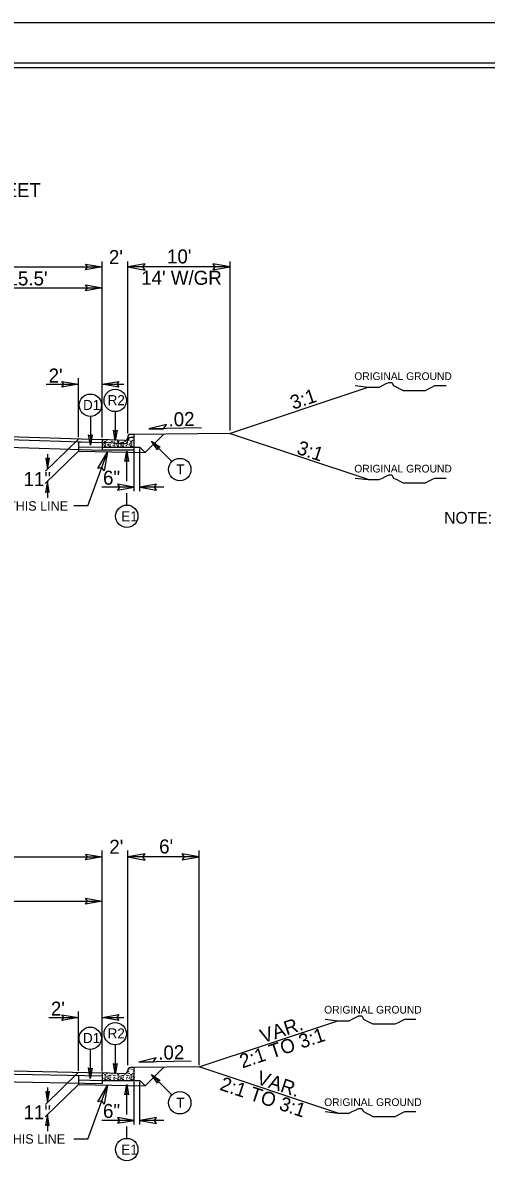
# Model space of a CAD drawing. Extents: x 957297 to 961629, y 830661 to 840840.
# Drawn here: x 959534 to 959792, y 835053 to 835688 of the extents above; entities that cross this region are included whole.
import ezdxf

# ---------------------------------------------------------------- set-up
doc = ezdxf.new("R2010")
doc.units = 0
for name, color, linetype in [('Old_Level_1', 7, 'Continuous'), ('Old_Level_11', 7, 'Continuous'), ('Old_Level_21', 7, 'Continuous'), ('Old_Level_3', 7, 'Continuous'), ('Prop Dimension Text', 7, 'Continuous'), ('Sheet Plot Border Inside CELL', 7, 'Continuous'), ('Sheet Plot Border Outside CELL', 7, 'Continuous'), ('Sheet Typical CELL', 7, 'Continuous'), ('Typical ID Circle CELL', 7, 'Continuous'), ('Typical Terminator CELL', 7, 'Continuous'), ('Typical Text ID Circle CELL', 7, 'Continuous')]:
    doc.layers.add(name, color=color, linetype=linetype)

msp = doc.modelspace()

# ---------------------------------------------------------------- linework, layer by layer
at = {"layer": 'Old_Level_1'}
for p, q in [((959577.94, 835457.33), (959577.94, 835555.12)), ((959592.24, 835459.55), (959592.24, 835555.12)), ((959649.2, 835461.21), (959649.2, 835555.12)), ((959297.55, 835552.17), (959577.94, 835552.17)), ((959649.2, 835552.17), (959592.24, 835552.17)), ((959437.72, 835540.57), (959577.94, 835540.57)), ((959546.73, 835486.84), (959564.8, 835486.84)), ((959564.8, 835457.37), (959564.8, 835490.29)), ((959578, 835486.84), (959590.11, 835486.84)), ((959648.83, 835459.51), (959726.02, 835485.24)), ((959437.72, 835460.52), (959577.94, 835456.13)), ((959648.83, 835459.51), (959595.74, 835458.98)), ((959633.27, 835462.56), (959604.05, 835461.97)), ((959726.02, 835433.78), (959648.83, 835459.51)), ((959437.72, 835458.8), (959577.94, 835454.4)), ((959437.72, 835454.52), (959577.88, 835450.13)), ((959564.82, 835456.39), (959546.35, 835438.46)), ((959564.8, 835454.81), (959564.8, 835449.57)), ((959564.8, 835454.81), (959577.94, 835454.4)), ((959590.33, 835453.79), (959577.94, 835454.4)), ((959577.94, 835454.4), (959577.94, 835450.29)), ((959595.43, 835457.25), (959593.96, 835457.25)), ((959595.74, 835453.69), (959595.74, 835456.95)), ((959595.74, 835450.29), (959595.74, 835453.69)), ((959602.01, 835448.81), (959612.34, 835459.14)), ((959564.8, 835449.57), (959546.32, 835431.64)), ((959547.56, 835448), (959547.56, 835439.64)), ((959564.8, 835452.12), (959577.94, 835451.85)), ((959564.8, 835449.57), (959602.01, 835448.81)), ((959569.99, 835419.21), (959580.97, 835449.24)), ((959577.94, 835450.29), (959595.74, 835450.29)), ((959595.74, 835451.85), (959599.04, 835451.78)), ((959595.74, 835427.29), (959595.74, 835451.05)), ((959599.04, 835451.78), (959602.01, 835448.81)), ((959599.04, 835427.29), (959599.04, 835451.05)), ((959547.5, 835432.82), (959547.49, 835423.59)), ((959595.74, 835429.59), (959577.72, 835429.59)), ((959612.38, 835429.59), (959599.04, 835429.59)), ((959569.99, 835419.21), (959562.27, 835419.21)), ((959577.94, 835104.44), (959577.94, 835227.43)), ((959592.24, 835107.83), (959592.24, 835227.43)), ((959632.06, 835107.83), (959632.06, 835227.43)), ((959297.55, 835223.8), (959577.94, 835223.8)), ((959632.06, 835223.8), (959592.24, 835223.8)), ((959437.72, 835199.24), (959577.94, 835199.24)), ((959564.8, 835104.68), (959564.8, 835137.87)), ((959548.26, 835134.42), (959564.8, 835134.42)), ((959578, 835134.42), (959590.11, 835134.42)), ((959632.06, 835106.92), (959709.25, 835132.65)), ((959437.72, 835106.54), (959577.94, 835103.71)), ((959437.72, 835104.82), (959577.94, 835101.98)), ((959437.72, 835104.82), (959577.94, 835101.98)), ((959564.82, 835103.97), (959546.35, 835086.05)), ((959632.06, 835106.92), (959595.74, 835106.56)), ((959627.54, 835110.14), (959598.33, 835109.55)), ((959602.01, 835096.4), (959612.34, 835106.72)), ((959709.25, 835081.19), (959632.06, 835106.92)), ((959437.72, 835100.54), (959577.94, 835097.71)), ((959564.8, 835102.25), (959564.8, 835097.15)), ((959564.8, 835099.7), (959577.94, 835099.43)), ((959577.94, 835101.98), (959577.94, 835097.71)), ((959595.74, 835099.43), (959599.04, 835099.37)), ((959595.74, 835074.88), (959595.74, 835098.63)), ((959599.04, 835099.37), (959602.01, 835096.4)), ((959599.04, 835074.88), (959599.04, 835098.63)), ((959564.8, 835097.15), (959546.32, 835079.22)), ((959547.56, 835095.58), (959547.56, 835087.22)), ((959564.8, 835097.15), (959602.01, 835096.4)), ((959569.99, 835066.79), (959580.97, 835096.82)), ((959547.5, 835080.4), (959547.49, 835071.18)), ((959595.74, 835077.17), (959577.72, 835077.17)), ((959612.38, 835077.17), (959599.04, 835077.17)), ((959569.99, 835066.79), (959562.27, 835066.79))]:
    msp.add_line(p, q, dxfattribs=at)
for centre, radius, start, end in [((959590.42, 835455.54), 1.76, 267.13759, 358.92665), ((959593.96, 835455.47), 1.78, 90, 178.92665), ((959595.43, 835456.94), 0.309, 0, 90)]:
    msp.add_arc(centre, radius, start, end, dxfattribs=at)
at = {"layer": 'Old_Level_11'}
for p, q in [((959613.79, 835464.39), (959604.05, 835461.97)), ((959604.05, 835461.97), (959612.06, 835462.13)), ((959612.06, 835462.13), (959613.79, 835464.39)), ((959608.06, 835111.97), (959598.33, 835109.55)), ((959606.33, 835109.71), (959608.06, 835111.97)), ((959598.33, 835109.55), (959606.33, 835109.71))]:
    msp.add_line(p, q, dxfattribs=at)
for points in [[(959601.84, 835553.82), (959592.24, 835552.17), (959601.9, 835550.45), (959600.67, 835552.17)], [(959639.59, 835550.51), (959649.2, 835552.17), (959639.54, 835553.88), (959640.76, 835552.17)], [(959649.07, 835539.05), (959649.2, 835539.08), (959649.07, 835539.1), (959649.08, 835539.08)], [(959575.63, 835439.94), (959580.97, 835449.24), (959579.09, 835438.61), (959577.79, 835440.52)], [(959601.84, 835225.45), (959592.24, 835223.8), (959601.9, 835222.08), (959600.67, 835223.8)], [(959622.45, 835222.14), (959632.06, 835223.8), (959622.4, 835225.51), (959623.62, 835223.8)], [(959575.63, 835087.52), (959580.97, 835096.82), (959579.09, 835086.2), (959577.79, 835088.1)]]:
    msp.add_lwpolyline(points, close=True, dxfattribs=at)
at = {"layer": 'Old_Level_21'}
for points in [[(959718.92, 835486.12), (959726.02, 835485.24), (959727.79, 835485.24), (959730.45, 835485.24), (959732.23, 835485.24), (959734, 835486.12), (959735.77, 835487.02), (959737.54, 835487.9), (959739.32, 835487.9), (959740.22, 835486.12), (959741.98, 835485.24), (959743.76, 835484.34), (959745.53, 835483.47), (959747.3, 835483.47), (959749.07, 835483.47), (959750.85, 835483.47), (959752.62, 835483.47), (959754.4, 835483.47), (959756.17, 835483.47), (959757.94, 835483.47), (959759.71, 835484.34), (959761.48, 835485.24), (959763.25, 835486.12), (959765.93, 835486.12), (959767.7, 835486.12), (959769.47, 835486.12)], [(959718.92, 835434.66), (959726.02, 835433.78), (959727.79, 835433.78), (959730.45, 835433.78), (959732.23, 835433.78), (959734, 835434.66), (959735.77, 835435.55), (959737.54, 835436.43), (959739.32, 835436.43), (959740.22, 835434.66), (959741.98, 835433.78), (959743.76, 835432.88), (959745.53, 835432.01), (959747.3, 835432.01), (959749.07, 835432.01), (959750.85, 835432.01), (959752.62, 835432.01), (959754.4, 835432.01), (959756.17, 835432.01), (959757.94, 835432.01), (959759.71, 835432.88), (959761.48, 835433.78), (959763.25, 835434.66), (959765.93, 835434.66), (959767.7, 835434.66), (959769.47, 835434.66)], [(959702.15, 835133.53), (959709.25, 835132.65), (959711.02, 835132.65), (959713.68, 835132.65), (959715.46, 835132.65), (959717.23, 835133.53), (959719.01, 835134.43), (959720.78, 835135.31), (959722.55, 835135.31), (959723.45, 835133.53), (959725.21, 835132.65), (959726.99, 835131.76), (959728.76, 835130.88), (959730.54, 835130.88), (959732.3, 835130.88), (959734.08, 835130.88), (959735.85, 835130.88), (959737.63, 835130.88), (959739.4, 835130.88), (959741.18, 835130.88), (959742.95, 835131.76), (959744.71, 835132.65), (959746.48, 835133.53), (959749.16, 835133.53), (959750.93, 835133.53), (959752.7, 835133.53)], [(959702.15, 835082.07), (959709.25, 835081.19), (959711.02, 835081.19), (959713.68, 835081.19), (959715.46, 835081.19), (959717.23, 835082.07), (959719.01, 835082.97), (959720.78, 835083.85), (959722.55, 835083.85), (959723.45, 835082.07), (959725.21, 835081.19), (959726.99, 835080.29), (959728.76, 835079.42), (959730.54, 835079.42), (959732.3, 835079.42), (959734.08, 835079.42), (959735.85, 835079.42), (959737.63, 835079.42), (959739.4, 835079.42), (959741.18, 835079.42), (959742.95, 835080.29), (959744.71, 835081.19), (959746.48, 835082.07), (959749.16, 835082.07), (959750.93, 835082.07), (959752.7, 835082.07)]]:
    msp.add_lwpolyline(points, dxfattribs=at)
at = {"layer": 'Old_Level_3'}
for p, q in [((959590.33, 835455.51), (959577.94, 835456.13)), ((959577.94, 835456.13), (959577.94, 835451.85)), ((959579.29, 835455.13), (959579.91, 835455.16)), ((959579.91, 835454.54), (959579.29, 835455.13)), ((959579.52, 835452.96), (959579.32, 835452.3)), ((959580.01, 835452.26), (959579.52, 835452.96)), ((959579.91, 835455.16), (959579.91, 835454.54)), ((959581.72, 835454.48), (959582.62, 835454.73)), ((959582.51, 835454.21), (959581.72, 835454.48)), ((959582.62, 835454.73), (959582.51, 835454.21)), ((959586.51, 835455.13), (959587.14, 835455.16)), ((959587.14, 835454.54), (959586.51, 835455.13)), ((959586.74, 835452.96), (959586.55, 835452.3)), ((959587.23, 835452.26), (959586.74, 835452.96)), ((959587.14, 835455.16), (959587.14, 835454.54)), ((959588.95, 835454.48), (959589.84, 835454.73)), ((959589.74, 835454.21), (959588.95, 835454.48)), ((959589.84, 835454.73), (959589.74, 835454.21)), ((959590.33, 835455.51), (959590.33, 835455.51)), ((959592.16, 835456.62), (959592, 835456.66)), ((959592.03, 835456.78), (959592.16, 835456.62)), ((959593.74, 835455.13), (959594.37, 835455.16)), ((959594.37, 835454.54), (959593.74, 835455.13)), ((959593.96, 835452.96), (959593.78, 835452.3)), ((959595.43, 835458.98), (959593.96, 835458.98)), ((959594.46, 835452.26), (959593.96, 835452.96)), ((959594.37, 835455.16), (959594.37, 835454.54)), ((959595.74, 835455.41), (959595.74, 835458.67)), ((959595.74, 835451.85), (959595.74, 835455.41)), ((959577.94, 835451.85), (959595.74, 835451.85)), ((959579.32, 835452.3), (959580.01, 835452.26)), ((959582.45, 835452.63), (959581.85, 835452.2)), ((959581.85, 835452.2), (959582.81, 835451.97)), ((959582.81, 835451.97), (959582.45, 835452.63)), ((959586.55, 835452.3), (959587.23, 835452.26)), ((959589.68, 835452.63), (959589.08, 835452.2)), ((959589.08, 835452.2), (959590.04, 835451.97)), ((959590.04, 835451.97), (959589.68, 835452.63)), ((959593.78, 835452.3), (959594.46, 835452.26)), ((959592.16, 835104.2), (959592, 835104.24)), ((959592.03, 835104.36), (959592.16, 835104.2)), ((959595.43, 835106.56), (959593.96, 835106.56)), ((959595.74, 835102.99), (959595.74, 835106.25)), ((959590.33, 835103.09), (959577.94, 835103.71)), ((959577.94, 835103.71), (959577.94, 835099.43)), ((959577.94, 835099.43), (959595.74, 835099.43)), ((959579.29, 835102.71), (959579.91, 835102.74)), ((959579.91, 835102.12), (959579.29, 835102.71)), ((959579.52, 835100.54), (959579.32, 835099.88)), ((959579.32, 835099.88), (959580.01, 835099.84)), ((959580.01, 835099.84), (959579.52, 835100.54)), ((959579.91, 835102.74), (959579.91, 835102.12)), ((959581.72, 835102.06), (959582.62, 835102.31)), ((959582.51, 835101.79), (959581.72, 835102.06)), ((959582.45, 835100.21), (959581.85, 835099.78)), ((959581.85, 835099.78), (959582.81, 835099.55)), ((959582.81, 835099.55), (959582.45, 835100.21)), ((959582.62, 835102.31), (959582.51, 835101.79)), ((959586.51, 835102.71), (959587.14, 835102.74)), ((959587.14, 835102.12), (959586.51, 835102.71)), ((959586.74, 835100.54), (959586.55, 835099.88)), ((959586.55, 835099.88), (959587.23, 835099.84)), ((959587.23, 835099.84), (959586.74, 835100.54)), ((959587.14, 835102.74), (959587.14, 835102.12)), ((959588.95, 835102.06), (959589.84, 835102.31)), ((959589.74, 835101.79), (959588.95, 835102.06)), ((959589.68, 835100.21), (959589.08, 835099.78)), ((959589.08, 835099.78), (959590.04, 835099.55)), ((959590.04, 835099.55), (959589.68, 835100.21)), ((959589.84, 835102.31), (959589.74, 835101.79)), ((959590.33, 835103.09), (959590.33, 835103.09)), ((959593.74, 835102.71), (959594.37, 835102.74)), ((959594.37, 835102.12), (959593.74, 835102.71)), ((959593.96, 835100.54), (959593.78, 835099.88)), ((959593.78, 835099.88), (959594.46, 835099.84)), ((959594.46, 835099.84), (959593.96, 835100.54)), ((959594.37, 835102.74), (959594.37, 835102.12)), ((959595.74, 835099.43), (959595.74, 835102.99))]:
    msp.add_line(p, q, dxfattribs=at)
for centre in [(959578.16, 835454.64), (959578.46, 835455.83), (959578.52, 835453.06), (959578.69, 835453.65), (959579.55, 835454.01), (959579.81, 835453.42), (959580.37, 835453.91), (959580.54, 835455.63), (959581, 835453.19), (959581.13, 835454.34), (959581.32, 835453.39), (959581.89, 835454.97), (959582.45, 835453.39), (959583.14, 835453.68), (959583.44, 835455.13), (959584.59, 835454.7), (959584.63, 835453.84), (959584.73, 835453.55), (959585.39, 835454.64), (959585.75, 835453.06), (959585.92, 835453.65), (959586.78, 835454.01), (959587.04, 835453.42), (959587.6, 835453.91), (959588.23, 835453.19), (959588.35, 835454.34), (959588.55, 835453.39), (959589.11, 835454.97), (959589.67, 835453.39), (959590.37, 835453.68), (959590.67, 835455.13), (959591.72, 835455.79), (959591.82, 835454.7), (959591.86, 835453.84), (959591.95, 835453.55), (959592.55, 835456.69), (959592.58, 835458.07), (959592.62, 835454.64), (959592.91, 835455.83), (959592.98, 835453.06), (959593.14, 835453.65), (959593.61, 835457.21), (959593.77, 835458.21), (959594, 835454.01), (959594.27, 835453.42), (959594.7, 835457.81), (959594.83, 835453.91), (959594.86, 835457.02), (959594.99, 835455.63), (959595.46, 835453.19), (959595.58, 835454.34), (959595.68, 835457.11), (959580.54, 835452.26), (959581.09, 835452), (959581.42, 835452.83), (959584.17, 835452.73), (959584.89, 835452.56), (959587.77, 835452.26), (959588.32, 835452), (959588.65, 835452.83), (959591.39, 835452.73), (959592.12, 835452.56), (959594.99, 835452.26), (959595.55, 835452), (959592.55, 835104.27), (959592.58, 835105.65), (959593.61, 835104.8), (959593.77, 835105.79), (959594.7, 835105.39), (959594.86, 835104.6), (959595.68, 835104.7), (959578.16, 835102.22), (959578.46, 835103.41), (959578.52, 835100.64), (959578.69, 835101.23), (959579.55, 835101.59), (959579.81, 835101), (959580.37, 835101.49), (959580.54, 835103.21), (959580.54, 835099.85), (959581, 835100.77), (959581.09, 835099.58), (959581.13, 835101.92), (959581.32, 835100.97), (959581.42, 835100.41), (959581.89, 835102.55), (959582.45, 835100.97), (959583.14, 835101.26), (959583.44, 835102.71), (959584.17, 835100.31), (959584.59, 835102.28), (959584.63, 835101.43), (959584.73, 835101.14), (959584.89, 835100.14), (959585.39, 835102.22), (959585.75, 835100.64), (959585.92, 835101.23), (959586.78, 835101.59), (959587.04, 835101), (959587.6, 835101.49), (959587.77, 835099.85), (959588.23, 835100.77), (959588.32, 835099.58), (959588.35, 835101.92), (959588.55, 835100.97), (959588.65, 835100.41), (959589.11, 835102.55), (959589.67, 835100.97), (959590.37, 835101.26), (959590.67, 835102.71), (959591.39, 835100.31), (959591.72, 835103.37), (959591.82, 835102.28), (959591.86, 835101.43), (959591.95, 835101.14), (959592.12, 835100.14), (959592.62, 835102.22), (959592.91, 835103.41), (959592.98, 835100.64), (959593.14, 835101.23), (959594, 835101.59), (959594.27, 835101), (959594.83, 835101.49), (959594.99, 835103.21), (959594.99, 835099.85), (959595.46, 835100.77), (959595.55, 835099.58), (959595.58, 835101.92)]:
    msp.add_circle(centre, 0.0464, dxfattribs=at)
for centre, radius, start, end in [((959584.5, 835455.79), 0.0464, 164.11986, 10.16263), ((959587.77, 835455.63), 0.0464, 162.06203, 12.22046), ((959590.42, 835457.27), 1.76, 267.13759, 358.92665), ((959593.96, 835457.2), 1.78, 90, 178.92665), ((959595.43, 835458.67), 0.309, 0, 90), ((959595.55, 835458.9), 0.0464, 169.65309, 280.34691), ((959595.78, 835453.39), 0.0464, 150.41728, 209.58273), ((959590.42, 835104.85), 1.76, 267.13759, 358.92665), ((959593.96, 835104.78), 1.78, 90, 178.92665), ((959595.43, 835106.25), 0.309, 0, 90), ((959595.55, 835106.48), 0.0464, 169.65309, 280.34691), ((959584.5, 835103.37), 0.0464, 164.11986, 10.16263), ((959587.77, 835103.21), 0.0464, 162.06203, 12.22046), ((959595.78, 835100.97), 0.0464, 150.41728, 209.58273)]:
    msp.add_arc(centre, radius, start, end, dxfattribs=at)
at = {"layer": 'Sheet Plot Border Inside CELL'}
msp.add_lwpolyline([(960390.3, 835665.58), (958723.8, 835665.58), (958723.8, 834610.48), (960390.3, 834610.48)], close=True, dxfattribs=at)
at = {"layer": 'Sheet Plot Border Outside CELL'}
msp.add_lwpolyline([(960394.8, 835688.03), (958710.8, 835688.03), (958710.8, 834588.03), (960394.8, 834588.03)], close=True, dxfattribs=at)
at = {"layer": 'Sheet Typical CELL'}
msp.add_lwpolyline([(960377.8, 835663.03), (958877.8, 835663.03), (958877.8, 834613.03), (960377.8, 834613.03)], close=True, dxfattribs=at)
at = {"layer": 'Typical ID Circle CELL'}
for p, q in [((959571.4, 835468.99), (959571.4, 835452.9)), ((959585.26, 835471.64), (959585.26, 835455.55)), ((959616.79, 835443.81), (959605.41, 835455.19)), ((959591.67, 835432.95), (959591.67, 835449.65)), ((959591.67, 835419.62), (959591.67, 835426.25)), ((959571.36, 835116.66), (959571.36, 835100.57)), ((959585.26, 835119.22), (959585.26, 835103.13)), ((959616.79, 835091.39), (959605.41, 835102.77)), ((959591.67, 835080.53), (959591.67, 835097.23)), ((959591.67, 835067.2), (959591.67, 835073.83))]:
    msp.add_line(p, q, dxfattribs=at)
for centre in [(959571.4, 835475.21), (959585.26, 835477.86), (959621.19, 835439.41), (959591.67, 835413.39), (959585.26, 835125.44), (959571.36, 835122.88), (959621.19, 835086.99), (959591.67, 835060.97)]:
    msp.add_circle(centre, 6.23, dxfattribs=at)
at = {"layer": 'Typical Terminator CELL'}
for points in [[(959568.72, 835553.76), (959577.94, 835552.17), (959568.66, 835550.53), (959569.84, 835552.17)], [(959568.72, 835542.16), (959577.94, 835540.57), (959568.66, 835538.93), (959569.84, 835540.57)], [(959555.57, 835488.43), (959564.8, 835486.84), (959555.52, 835485.2), (959556.7, 835486.84)], [(959587.22, 835485.25), (959578, 835486.84), (959587.27, 835488.48), (959586.09, 835486.84)], [(959586.26, 835461.31), (959585.26, 835455.55), (959584.24, 835461.35), (959585.26, 835460.61)], [(959572.39, 835458.66), (959571.4, 835452.9), (959570.37, 835458.7), (959571.4, 835457.96)], [(959608.79, 835450.41), (959605.41, 835455.19), (959610.24, 835451.81), (959608.99, 835451.61)], [(959590.68, 835443.89), (959591.67, 835449.65), (959592.7, 835443.85), (959591.67, 835444.59)], [(959546.52, 835445.71), (959547.56, 835439.64), (959548.64, 835445.74), (959547.56, 835444.96)], [(959548.54, 835426.75), (959547.5, 835432.82), (959546.42, 835426.72), (959547.49, 835427.49)], [(959586.52, 835428), (959595.74, 835429.59), (959586.47, 835431.23), (959587.65, 835429.59)], [(959608.26, 835431.18), (959599.04, 835429.59), (959608.32, 835427.95), (959607.14, 835429.59)], [(959568.72, 835225.39), (959577.94, 835223.8), (959568.66, 835222.16), (959569.84, 835223.8)], [(959568.72, 835200.83), (959577.94, 835199.24), (959568.66, 835197.6), (959569.84, 835199.24)], [(959555.57, 835136.01), (959564.8, 835134.42), (959555.52, 835132.78), (959556.7, 835134.42)], [(959587.22, 835132.83), (959578, 835134.42), (959587.27, 835136.06), (959586.09, 835134.42)], [(959572.35, 835106.33), (959571.36, 835100.57), (959570.33, 835106.36), (959571.36, 835105.63)], [(959586.26, 835108.9), (959585.26, 835103.13), (959584.24, 835108.93), (959585.26, 835108.19)], [(959608.79, 835097.99), (959605.41, 835102.77), (959610.24, 835099.39), (959608.99, 835099.19)], [(959546.52, 835093.29), (959547.56, 835087.22), (959548.64, 835093.32), (959547.56, 835092.55)], [(959590.68, 835091.47), (959591.67, 835097.23), (959592.7, 835091.44), (959591.67, 835092.17)], [(959548.54, 835074.33), (959547.5, 835080.4), (959546.42, 835074.3), (959547.49, 835075.07)], [(959586.52, 835075.58), (959595.74, 835077.17), (959586.47, 835078.81), (959587.65, 835077.17)], [(959608.26, 835078.76), (959599.04, 835077.17), (959608.32, 835075.53), (959607.14, 835077.17)]]:
    msp.add_lwpolyline(points, close=True, dxfattribs=at)

# ---------------------------------------------------------------- texts
at = {"layer": 'Old_Level_1'}
for s, height, p in [("VAR. 15' TO 15.5'", 7.8009, (959464.15, 835541.86)), ('GRADE TO THIS LINE', 5.2473, (959486.91, 835416.54)), ('NOTE: MILL AND MAINTAIN EXISTING C & G ALONG -Y2- STA. 11+63.00 TO 12+06.58 LT.', 6.5088, (959768.43, 835409.31)), ('GRADE TO THIS LINE', 5.2473, (959485.25, 835064.22))]:
    msp.add_text(s, height=height, dxfattribs=at).set_placement(p)
at = {"layer": 'Old_Level_11'}
for p in [(959534.18, 835430.19), (959534.18, 835077.78)]:
    msp.add_text('11"', height=7.801, dxfattribs=at).set_placement(p)
at = {"layer": 'Old_Level_21'}
for p in [(959718.38, 835489.23), (959718.38, 835437.77), (959701.61, 835136.65), (959701.61, 835085.18)]:
    msp.add_text('ORIGINAL GROUND', height=4.2722, dxfattribs=at).set_placement(p)
at = {"layer": 'Old_Level_3'}
for s, p in [("2'", (959581.75, 835553.73)), ("10'", (959614.08, 835554.12)), ("14' W/GR", (959599.7, 835542.22)), ("2'", (959581.95, 835225.56)), ("6'", (959609.7, 835225.75))]:
    msp.add_text(s, height=7.801, dxfattribs=at).set_placement(p)
for s, rotation, p in [('3:1', 18.43843, (959684.24, 835472.67)), ('3:1', 341.56157, (959685.82, 835448.34)), ('VAR.', 18.43843, (959667.47, 835120.08)), ('2:1 TO 3:1', 18.43843, (959656.01, 835106.05)), ('VAR.', 341.56157, (959663.44, 835097.7)), ('2:1 TO 3:1', 341.56157, (959642.98, 835094.29))]:
    msp.add_text(s, height=7.801, rotation=rotation, dxfattribs=at).set_placement(p)
at = {"layer": 'Prop Dimension Text'}
for s, height, rotation, p in [('-Y2- W. 9TH STREET', 7.7675, 0, (959442.27, 835591.03)), ("2'", 7.801, 0, (959548.15, 835487.81)), ('.02', 7.801, 1.18394, (959615, 835463.39)), ('6"', 7.801, 0, (959578.45, 835430.96)), ("2'", 7.801, 0, (959549.43, 835135.47)), ('.02', 7.801, 1.18394, (959609.27, 835110.97)), ('6"', 7.801, 0, (959578.45, 835078.54))]:
    msp.add_text(s, height=height, rotation=rotation, dxfattribs=at).set_placement(p)
at = {"layer": 'Typical Text ID Circle CELL'}
for s, p in [('R2', (959581.07, 835475.23)), ('D1', (959567.34, 835472.58)), ('E1', (959588.65, 835410.56)), ('D1', (959567.3, 835120.25)), ('R2', (959581.07, 835122.81)), ('E1', (959588.65, 835058.14))]:
    msp.add_text(s, height=5.572, dxfattribs=at).set_placement(p)
for p in [(959619.28, 835436.65), (959619.28, 835084.23)]:
    msp.add_text('T', height=5.57, rotation=360, dxfattribs=at).set_placement(p)

doc.saveas('drawing.dxf')
